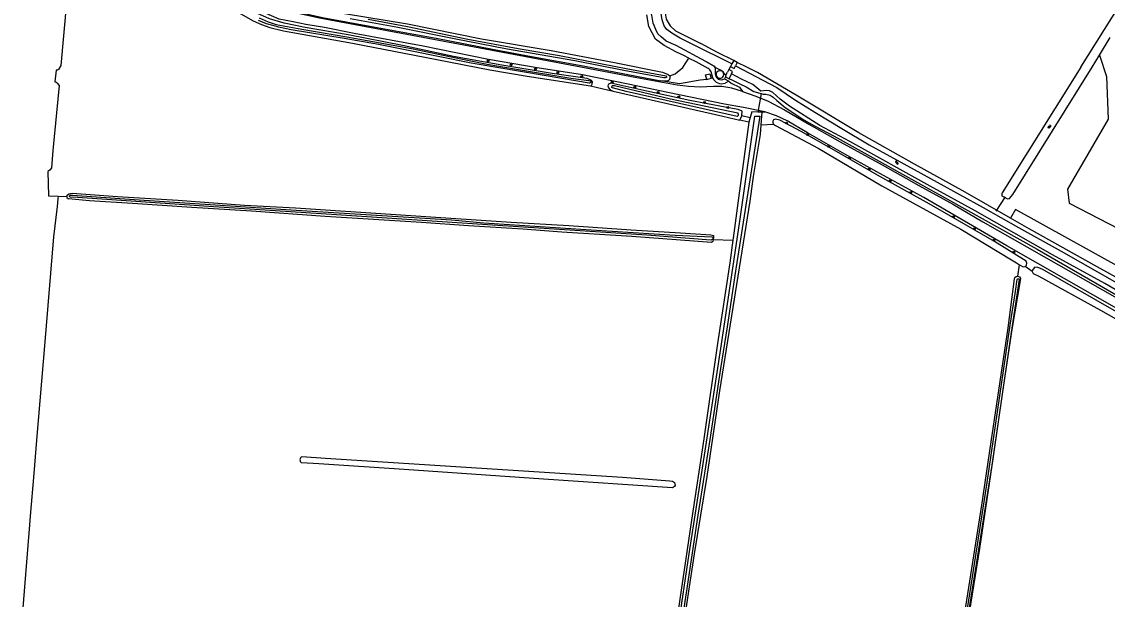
# Model space of a CAD drawing. Extents: x 124000 to 128010, y 398999 to 403000.
# Drawn here: x 124300.1 to 124760.1, y 402274.5 to 402519.3 of the extents above; entities that cross this region are included whole.
import ezdxf

# ---------------------------------------------------------------- set-up
doc = ezdxf.new("R2010")
doc.units = 0
for name, color, linetype in [('gg-bbg-overig bouwwerk', 7, 'Continuous'), ('gg-knt-bronhoudergrens', 7, 'Continuous'), ('gg-kntw-beschoeiing', 7, 'Continuous'), ('gg-kntw-bovenkant insteek waterloop', 7, 'Continuous'), ('gg-kwrk-duiker nz buis', 7, 'Continuous'), ('gg-kwrk-lijn stuw', 7, 'Continuous'), ('gg-kwrk-stuw', 7, 'Continuous'), ('gt-grn-groengrens', 7, 'Continuous'), ('gt-symb-boom', 7, 'Continuous'), ('gt-symb-watersymbool', 7, 'Continuous'), ('gx-grn-maaiveld', 7, 'Continuous')]:
    doc.layers.add(name, color=color, linetype=linetype)

# ---------------------------------------------------------------- blocks, each defined once
blk = doc.blocks.new('gt0-BOOM')
at = {"layer": 'gt-symb-boom'}
for radius in [0.4, 0.2]:
    blk.add_circle((0, 0), radius, dxfattribs=at)
blk = doc.blocks.new('gt0-WA')
at = {"layer": 'gt-symb-watersymbool'}
for centre, start, end in [((-0.32, 0.02), 28.0725, 151.9275), ((0.43, 0.42), 208.0725, 331.9275), ((-0.32, -0.43), 28.0725, 151.9275), ((0.43, -0.03), 208.0725, 331.9275)]:
    blk.add_arc(centre, 0.425, start, end, dxfattribs=at)

msp = doc.modelspace()

# ---------------------------------------------------------------- linework, layer by layer
at = {"layer": 'gg-bbg-overig bouwwerk'}
for centre, start, end in [((124595.95, 402496.88), 75.1482, 251.7665), ((124596.01, 402496.86), 249.7501, 77.1646)]:
    msp.add_arc(centre, 1.6, start, end, dxfattribs=at)
at = {"layer": 'gg-knt-bronhoudergrens'}
msp.add_lwpolyline([(124756.76, 402505.03), (124759.81, 402496.09), (124760.45, 402477.97), (124743.26, 402448.29), (124743.89, 402442.35), (124765.04, 402431.48), (124774.47, 402412.62)], dxfattribs=at)
at = {"layer": 'gg-kntw-beschoeiing'}
msp.add_lwpolyline([(124589.98, 402502.37), (124593.55, 402500.4), (124593.95, 402499.81)], dxfattribs=at)
at = {"layer": 'gg-kntw-bovenkant insteek waterloop'}
for p, q in [((124756.76, 402505.03), (124761.38, 402512.53)), ((124753.66, 402500), (124756.76, 402505.03)), ((124607.37, 402500), (124603.32, 402502.04))]:
    msp.add_line(p, q, dxfattribs=at)
for points in [[(124748.96, 402500), (124779.03, 402547.98), (124780.31, 402550.16), (124784.32, 402556.05), (124784.95, 402557.22), (124784.93, 402558.22), (124785.55, 402559.89), (124808.1, 402595.36)], [(124572.71, 402522.92), (124573.23, 402520.39), (124574.81, 402517.56), (124577.13, 402515.42), (124587.94, 402510.08)], [(124601.82, 402502.8), (124594.99, 402506.24), (124587.94, 402510.08)], [(124620.06, 402492.97), (124611.84, 402497.74), (124607.37, 402500)], [(124748.96, 402500), (124715.59, 402446.78), (124715.44, 402446.28), (124715.46, 402445.45), (124717.81, 402444.18), (124718.63, 402444.36), (124720.08, 402446.05), (124753.66, 402500)], [(124719.16, 402435.99), (124699.85, 402447.08), (124678.37, 402458.84), (124654.87, 402472.22), (124628.32, 402488.17), (124620.06, 402492.97)], [(124960.81, 402300.13), (124958.17, 402301.6), (124921.43, 402321.63), (124894.23, 402337.07), (124855.97, 402358.39), (124818.86, 402379.74), (124787.8, 402397.74), (124755.75, 402415.4), (124727.05, 402431.47), (124719.16, 402435.99)]]:
    msp.add_lwpolyline(points, dxfattribs=at)
at = {"layer": 'gg-kwrk-duiker nz buis'}
for p, q in [((124613.37, 402488.81), (124612.04, 402480.98)), ((124605.31, 402479.51), (124608.76, 402478.65)), ((124716.83, 402445.12), (124712.92, 402439.03))]:
    msp.add_line(p, q, dxfattribs=at)
at = {"layer": 'gg-kwrk-lijn stuw'}
for p, q in [((124600.48, 402500.33), (124599.74, 402498.98)), ((124593.21, 402427.98), (124593.15, 402426.99))]:
    msp.add_line(p, q, dxfattribs=at)
at = {"layer": 'gg-kwrk-stuw'}
msp.add_line((124603.32, 402502.04), (124601.82, 402502.8), dxfattribs=at)
at = {"layer": 'gt-grn-groengrens'}
msp.add_lwpolyline([(124774.47, 402412.62), (124765.57, 402415.17), (124721.23, 402439.72), (124719.16, 402435.99)], dxfattribs=at)
at = {"layer": 'gx-grn-maaiveld'}
for p, q in [((124601.82, 402502.8), (124601.03, 402501.34)), ((124592.91, 402495.45), (124592.26, 402497.99)), ((124599.74, 402498.98), (124599.18, 402497.94)), ((124600.48, 402500.33), (124599.74, 402498.98)), ((124601.03, 402501.34), (124600.48, 402500.33)), ((124603.32, 402502.04), (124602.57, 402500.57)), ((124590.36, 402494.79), (124592.27, 402495.31)), ((124592.27, 402495.31), (124592.91, 402495.45)), ((124598.3, 402495.9), (124597.83, 402495.01)), ((124597.83, 402495.01), (124599.78, 402494)), ((124599.78, 402494), (124598.18, 402493.26)), ((124598.3, 402495.9), (124599.81, 402495.11)), ((124599.81, 402495.11), (124600.83, 402497.12)), ((124541.09, 402492.08), (124550.74, 402489.77)), ((124613.47, 402475.54), (124613.91, 402480.88)), ((124613.91, 402480.88), (124615, 402481.08)), ((124608.22, 402476.64), (124604.42, 402477.52)), ((124613.47, 402475.54), (124618.69, 402475.83)), ((124315.56, 402445.33), (124319.15, 402445.21)), ((124593.15, 402426.99), (124601.46, 402426.69)), ((124722.26, 402411.46), (124722.85, 402416.28)), ((124728.25, 402413.35), (124725.34, 402415.48))]:
    msp.add_line(p, q, dxfattribs=at)
for points in [[(124338.46, 402564.74), (124338.65, 402563.25), (124339.18, 402562.11), (124340.03, 402560.97), (124342.31, 402559.17), (124348.71, 402555.87), (124369.92, 402544.92), (124387.37, 402535.46), (124398.92, 402529.67), (124402, 402528.17), (124408.06, 402525.85), (124411.94, 402524.54), (124427.55, 402521), (124447.64, 402517.43), (124466.29, 402513.95), (124475.69, 402512.24), (124500.28, 402507.42), (124516.08, 402504.45), (124537.95, 402500.56), (124560.65, 402496.22), (124570.97, 402494.23)], [(124342.2, 402563.78), (124341.53, 402563.15), (124341.58, 402562.74), (124342.02, 402562.36), (124350.01, 402558.4), (124352.75, 402557.04), (124377.28, 402543.8), (124397.64, 402533.36), (124408.77, 402528.24), (124413.44, 402527.03), (124428.26, 402524.08), (124463.57, 402518.36), (124494.9, 402512.06), (124524.44, 402507.06), (124551.29, 402501.98), (124571.68, 402497.81), (124574.07, 402496.91), (124574.76, 402496.3)], [(124323.61, 402557.84), (124321.55, 402559.01), (124320.55, 402559.58), (124319.69, 402553.07), (124320.99, 402551.23), (124319.99, 402537.28), (124319.1, 402527.35), (124316.71, 402500.73), (124315.71, 402499.06), (124315.12, 402498.77), (124314.63, 402498.77), (124314.1, 402493.76), (124314.57, 402493.72), (124315.15, 402493.15), (124315.92, 402492.28), (124313.24, 402464.66), (124312.76, 402457.4), (124312.16, 402456.44), (124311.64, 402456.03), (124311.15, 402455.83), (124311.39, 402445.47), (124315.56, 402445.33)], [(124541.09, 402492.08), (124541.59, 402492.27), (124541.88, 402492.76), (124541.99, 402493.85), (124541.5, 402494.34), (124539.73, 402495.23), (124524.86, 402497.36), (124503.51, 402500.8), (124483.13, 402504.53), (124461.49, 402509.24), (124438.46, 402513.67), (124420.25, 402516.8), (124411.3, 402518.61), (124405.1, 402520.41), (124397.23, 402523.99), (124381.71, 402532.22), (124360.97, 402543.73), (124348.49, 402549.5), (124339.05, 402553.97), (124330.66, 402558.64), (124329.11, 402555.52)], [(124615, 402481.08), (124606, 402482.88), (124597.85, 402484.35), (124573.91, 402489.26), (124557.04, 402492.79), (124537.7, 402496.72), (124518.45, 402499.76), (124497.93, 402503.3), (124470.2, 402508.94), (124440.99, 402514.2), (124428.46, 402516.82), (124420.47, 402518.14), (124415.14, 402519.14), (124409.24, 402520.29), (124402.71, 402523.15), (124361.36, 402545.35), (124335.13, 402558.15)], [(124605.51, 402489.73), (124600.97, 402491.03), (124596.73, 402491.74), (124593.17, 402491.75), (124587.64, 402491.58), (124582.61, 402491.79), (124577.87, 402492.41), (124560.8, 402495.44), (124534.75, 402500.48), (124491.96, 402508.4), (124426.24, 402520.82), (124415.94, 402523.05), (124409.23, 402524.91), (124402.59, 402527.3), (124398.04, 402529.36), (124390.49, 402533.08), (124379.96, 402538.87), (124336.71, 402560.48)], [(124329.11, 402555.52), (124344.54, 402547.94), (124364.89, 402538.5), (124387.69, 402525.5), (124398.1, 402519.65), (124401.74, 402518.06), (124405.18, 402516.86), (124411.08, 402515.36), (124440.22, 402510.12), (124476.04, 402503.28), (124498.48, 402498.85), (124514.32, 402496.22), (124541.09, 402492.08)], [(124400.75, 402520.91), (124404.58, 402519.17), (124407.87, 402518.1), (124418.76, 402516.16), (124437.92, 402512.84), (124465.24, 402507.94), (124481.36, 402504.53), (124497.27, 402501.26), (124509.72, 402499.16), (124532.85, 402495.4), (124540.36, 402494.41), (124541.02, 402494.14), (124541.27, 402493.9), (124541.31, 402493.66), (124541.23, 402493.48), (124540.98, 402493.29), (124540.74, 402493.25), (124540.58, 402493.25), (124522.35, 402496.31), (124490.49, 402501.62), (124464.69, 402506.9), (124451.28, 402509.64), (124436.7, 402512.1), (124414.21, 402515.87), (124408.89, 402517.01), (124407.01, 402517.49), (124403.87, 402518.31)], [(124582.85, 402503.82), (124580.67, 402504.93), (124577.51, 402506.39), (124572.29, 402509.14), (124568.67, 402511.87), (124565.88, 402517.2), (124564.98, 402522.16)], [(124593.95, 402499.81), (124593.55, 402500.4), (124589.98, 402502.37), (124577.44, 402509.17), (124573.2, 402511.08), (124571.12, 402512.86), (124569.58, 402514.15), (124568.8, 402515.98), (124567.71, 402518.6), (124567.09, 402522.09), (124566.59, 402523.13)], [(124601.03, 402501.34), (124584.25, 402509.71), (124579.06, 402512.32), (124575.57, 402514.36), (124573.41, 402515.9), (124572.37, 402517.52), (124571.5, 402520.1), (124571.08, 402522.8), (124571.55, 402524.68)], [(124403.87, 402518.31), (124400.46, 402519.82)], [(124446.85, 402520.38), (124463.56, 402517.19), (124489.14, 402511.93), (124510.48, 402507.94), (124527.95, 402504.96), (124556.92, 402499.23), (124573.16, 402496.36), (124573.24, 402496.24), (124573.34, 402495.99), (124573.37, 402495.85), (124573.32, 402495.68), (124573.25, 402495.56), (124572.69, 402495.43), (124572.25, 402495.44), (124555.22, 402498.54), (124534.42, 402502.63), (124505.12, 402507.81), (124484.03, 402511.91), (124459.44, 402516.78), (124439.25, 402520.5)], [(124574.76, 402496.3), (124577.01, 402497.19), (124580.18, 402499.79), (124582.85, 402503.82)], [(124582.85, 402503.82), (124585.77, 402502.33), (124590.83, 402499.57)], [(124593.95, 402499.81), (124593.92, 402498.98), (124594.01, 402497.36)], [(124598.46, 402496.62), (124597.86, 402497.02), (124597.32, 402498.02), (124596.16, 402498.69), (124593.95, 402499.81)], [(124598.46, 402496.62), (124598.58, 402496.84), (124599.18, 402497.94)], [(124600.83, 402497.12), (124601.33, 402498.12), (124599.74, 402498.98)], [(124600.48, 402500.33), (124602.03, 402499.49), (124602.57, 402500.57)], [(124602.57, 402500.57), (124620.07, 402491.4), (124628.03, 402486), (124636.23, 402480.97), (124647.55, 402473.96), (124659.26, 402467.14), (124678.31, 402456.63), (124707.58, 402440.57), (124722.55, 402432.02), (124740.58, 402421.98), (124764.09, 402408.67)], [(124604.42, 402477.52), (124605.29, 402479.31), (124605.31, 402479.51), (124605.43, 402481.4), (124603.65, 402482.03), (124598.25, 402483.11), (124583.22, 402485.9), (124565.02, 402489.81), (124549.76, 402493.22), (124548.78, 402492.83), (124548.48, 402492.14), (124548.77, 402491.26), (124549.46, 402490.37), (124550.74, 402489.77)], [(124574.76, 402496.3), (124574.76, 402495.41), (124574.56, 402494.81), (124574.15, 402494.32), (124573.66, 402494.12), (124570.97, 402494.23)], [(124590.36, 402494.79), (124587.55, 402494.49), (124578.9, 402492.88), (124570.97, 402494.23)], [(124590.36, 402494.79), (124589.83, 402496.68), (124591.73, 402497.22), (124592.27, 402495.31)], [(124598.46, 402496.62), (124598.28, 402496.28), (124598.48, 402496.26), (124598.3, 402495.9)], [(124599.78, 402494), (124600.67, 402493.23), (124604.22, 402491.46), (124605.51, 402489.73)], [(124599.81, 402495.11), (124600.23, 402494.89), (124600.66, 402494.82), (124604.33, 402492.92), (124607.1, 402491.61), (124610.32, 402489.7), (124612.9, 402488.98), (124613.37, 402488.81), (124614.23, 402488.51), (124615.39, 402488.54), (124617.22, 402488.08), (124618.57, 402487.29), (124620.09, 402485.83), (124623.64, 402482.93), (124631.55, 402477.64), (124636, 402475.12), (124644.43, 402470.7), (124692.41, 402444.07), (124730.4, 402422.86), (124786.61, 402390.39)], [(124777.63, 402397.62), (124759.02, 402408.3), (124736.95, 402420.43), (124704.09, 402439.13), (124685.06, 402449.6), (124651.03, 402468.51), (124638.31, 402475.32), (124625.51, 402483.47), (124621.52, 402486.46), (124618.37, 402489.2), (124616.95, 402489.95), (124615.58, 402490.07), (124613.26, 402489.86), (124609.85, 402492.65), (124605.11, 402494.98), (124600.83, 402497.12)], [(124556.23, 402489.75), (124550.4, 402491.23), (124550.17, 402491.43), (124550.11, 402491.62), (124550.14, 402491.79), (124550.24, 402492.09), (124550.43, 402492.26), (124550.69, 402492.26), (124551.27, 402492.18), (124575.05, 402486.52), (124603.5, 402480.6), (124603.58, 402480.49), (124603.75, 402480.05), (124603.75, 402479.56), (124603.6, 402479.29), (124603.4, 402479.18), (124603.2, 402479.13), (124578.81, 402484.65), (124556.23, 402489.75)], [(124550.74, 402489.77), (124597.24, 402479.18), (124604.42, 402477.52)], [(124605.51, 402489.73), (124611.13, 402487.73), (124616.45, 402485.53), (124623.35, 402481.85), (124633.6, 402475.88), (124646.9, 402468.42), (124664.73, 402458.57), (124680.3, 402449.82), (124694.88, 402441.76), (124707.39, 402434.4), (124802.63, 402380.42), (124837.59, 402361.11), (124856.29, 402349.61), (124881.14, 402336.19), (124902.14, 402324.13), (124941.81, 402302.17), (124958.45, 402293.15), (124959.91, 402293.5), (124960.76, 402293.87), (124961.68, 402294.75), (124961.96, 402295.18)], [(124569.01, 402199.78), (124582.97, 402293.85), (124589.71, 402337.48), (124596.69, 402382.69), (124604.33, 402434.71), (124610.81, 402479.25), (124612.89, 402479.17), (124602.67, 402414.6)], [(124613.91, 402480.88), (124612.04, 402480.98), (124609.43, 402481.11), (124608.76, 402478.65), (124608.22, 402476.64)], [(124959.03, 402280.22), (124958.62, 402282.19), (124957.84, 402284.11), (124956.58, 402286.01), (124954.73, 402287.9), (124952.72, 402289.42), (124945.81, 402293.8), (124877.25, 402332.71), (124828.03, 402360.84), (124790.4, 402382.73), (124717.52, 402424.29), (124682.35, 402444.77), (124665.31, 402454.03), (124648.95, 402463.08), (124633.09, 402472.13), (124624.52, 402477.2), (124619.98, 402479.4), (124615, 402481.08)], [(124528.43, 401912.76), (124532.14, 401938.41), (124554.06, 402087.12), (124574.42, 402222.89), (124585.18, 402293.74), (124590.49, 402326.57), (124595.92, 402362.92), (124608.79, 402443.16), (124610.23, 402453.63), (124613.13, 402471.42), (124613.47, 402475.54)], [(124608.22, 402476.64), (124603.88, 402444.51), (124601.58, 402427.58), (124601.46, 402426.69)], [(124725.34, 402415.48), (124725.94, 402416.07), (124726.04, 402416.97), (124725.75, 402417.76), (124712.25, 402426.18), (124684.64, 402442.12), (124663.69, 402453.65), (124644.32, 402464.88), (124630.42, 402472.7), (124621.38, 402477.51), (124619.49, 402478.02), (124618.7, 402477.72), (124618.39, 402477.13), (124618.39, 402476.43), (124618.69, 402475.83)], [(124618.69, 402475.83), (124619.58, 402475.23), (124637.66, 402465.7), (124664.57, 402449.77), (124698.03, 402431.31), (124719.58, 402418.39), (124721.63, 402417.07), (124722.85, 402416.28)], [(124315.56, 402445.33), (124315.43, 402444.14), (124315.06, 402440.94), (124313.58, 402428.14), (124309.84, 402383.64), (124306.33, 402341.95), (124305.17, 402327.89), (124303.69, 402309.75), (124303.39, 402306.09), (124300.09, 402265.74)], [(124319.15, 402445.21), (124319.35, 402445.8), (124320.04, 402446.38)], [(124319.15, 402445.21), (124319.15, 402444.82), (124319.93, 402444.23)], [(124593.15, 402426.99), (124592.97, 402426.06), (124592.38, 402425.67), (124558.69, 402428.26), (124529.02, 402430.15), (124512.47, 402431.29), (124489.35, 402432.76), (124469.57, 402434.21), (124451.45, 402435.27), (124428.73, 402436.73), (124397.49, 402439.01), (124372.22, 402440.49), (124347.06, 402442.26), (124328.84, 402443.41), (124319.93, 402444.23)], [(124320.04, 402446.38), (124321.51, 402446.67), (124340.7, 402445.22), (124366.26, 402443.65), (124394.47, 402441.57), (124416.11, 402440.41), (124507.48, 402434.35), (124531.97, 402432.88), (124558.41, 402431.01), (124579.27, 402429.84), (124592.1, 402429.01), (124593.18, 402428.61), (124593.21, 402427.98), (124593.15, 402426.99)], [(124577.03, 402428.87), (124592.47, 402428.15), (124592.84, 402428.05), (124593.02, 402427.86), (124593.05, 402427.5), (124592.91, 402427.12), (124592.58, 402426.85), (124592.07, 402426.75), (124565.03, 402428.75), (124497.41, 402433.19), (124433.41, 402437.42), (124379.34, 402440.9), (124323.66, 402444.73), (124320.64, 402444.95), (124320.42, 402445.06), (124320.33, 402445.26), (124320.35, 402445.47), (124320.43, 402445.73), (124320.56, 402445.81), (124320.95, 402445.81), (124321.63, 402445.76), (124347.72, 402443.88), (124416.39, 402439.41), (124482.19, 402435.24), (124495.91, 402434.01), (124541.33, 402431.08), (124577.03, 402428.87)], [(124601.46, 402426.69), (124600.15, 402417.07), (124594.93, 402382.96), (124589.19, 402342.51), (124583.87, 402308.02), (124573.91, 402240.1), (124554.58, 402113.56), (124543.77, 402041.16), (124528.72, 401939.08), (124524.62, 401913.08)], [(124722.85, 402416.28), (124724.44, 402415.38), (124725.34, 402415.48)], [(124957.85, 402280.04), (124957.93, 402281.33), (124957.64, 402282.62), (124957.03, 402284.17), (124955.21, 402286.51), (124953.35, 402288.15), (124949.92, 402290.41), (124941.67, 402295.11), (124907.11, 402314.4), (124862.17, 402340.03), (124815.16, 402367.18), (124786.9, 402383.13), (124732.46, 402414.34), (124730.73, 402415.08), (124729.44, 402415.2), (124728.54, 402414.25), (124728.25, 402413.35)], [(124602.67, 402414.6), (124599.01, 402390), (124596.27, 402372.38), (124591.7, 402342.3), (124586.55, 402310.22), (124581.64, 402277.31), (124572.92, 402219.72)], [(124656.65, 401975.7), (124655.66, 401976.25), (124655.64, 401977.38), (124659.42, 402002.5), (124665.13, 402042.65), (124689.81, 402203.83), (124692.27, 402221.42), (124699.25, 402266.06), (124706.99, 402314.42), (124710.88, 402341.29), (124718.13, 402389.51), (124720.77, 402410.32), (124721, 402410.87), (124721.51, 402411.28), (124722.26, 402411.46)], [(124722.26, 402411.46), (124722.89, 402411.2), (124723.4, 402410.46), (124719.7, 402388.83), (124715.86, 402363.38), (124711.62, 402334.09), (124706.02, 402296.05), (124701.58, 402268.74), (124694.52, 402224.1), (124687.99, 402180.02), (124667.9, 402047.78), (124659.95, 401994.57), (124657.5, 401976.13)], [(124722.07, 402410.29), (124722.18, 402410.37), (124722.32, 402410.38), (124722.7, 402410.2), (124722.81, 402410.12), (124722.83, 402409.97), (124719.39, 402387.54), (124711.14, 402331.35), (124708.41, 402313.6), (124704.25, 402287.62), (124697.09, 402242.76)], [(124698.95, 402258.04), (124702.24, 402279.56), (124709.27, 402324.03), (124718.98, 402390.74), (124721.22, 402404.91), (124721.97, 402410.09), (124722.07, 402410.29)], [(124728.25, 402413.35), (124728.76, 402412.51), (124731.05, 402411.38), (124757.29, 402396.97), (124809.94, 402367.21), (124822.3, 402360.05), (124823.44, 402359.39)], [(124462.15, 402329.53), (124425.96, 402331.93), (124418.67, 402332.38)], [(124418.77, 402334.96), (124428.81, 402334.26), (124554.61, 402326.21), (124574.76, 402324.76), (124575.93, 402324.56), (124576.71, 402324.07), (124576.81, 402323.38), (124577, 402322.8), (124576.71, 402322.31), (124575.82, 402321.82), (124521.14, 402325.47), (124462.15, 402329.53)]]:
    msp.add_lwpolyline(points, dxfattribs=at)
for centre, radius, start, end in [((124589.12, 402496.59), 3.44, 24.0304, 60.1041), ((124596.69, 402497.11), 4.13, 203.6642, 291.0914), ((124596.49, 402497.1), 2.49, 173.9745, 302.6949), ((124419.47, 402333.64), 1.49, 117.987, 237.7511)]:
    msp.add_arc(centre, radius, start, end, dxfattribs=at)

# ---------------------------------------------------------------- block references
at = {"layer": 'gt-symb-boom'}
for p in [(124497.76, 402502.66), (124507.52, 402501.04), (124517.81, 402499.22), (124527.32, 402497.69), (124537.46, 402496.07), (124550.34, 402493.61), (124559.9, 402491.52), (124569.81, 402489.27), (124578.52, 402487.45), (124589.45, 402485.04), (124599.28, 402482.86), (124624.19, 402476.33), (124633.07, 402471.46), (124641.98, 402466.44), (124650.84, 402461.49), (124659.23, 402456.74), (124668.07, 402451.85), (124676.89, 402446.92), (124695.01, 402436.62), (124703.78, 402431.48), (124712.1, 402426.64), (124720.57, 402421.66)]:
    msp.add_blockref('gt0-BOOM', p, dxfattribs=at)
at = {"layer": 'gt-symb-watersymbool'}
for p, rotation in [((124735.57, 402474.71), 58.07354491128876), ((124670.97, 402459.5), 150.9732337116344)]:
    msp.add_blockref('gt0-WA', p, dxfattribs=dict(at, rotation=rotation))

doc.saveas('drawing.dxf')
